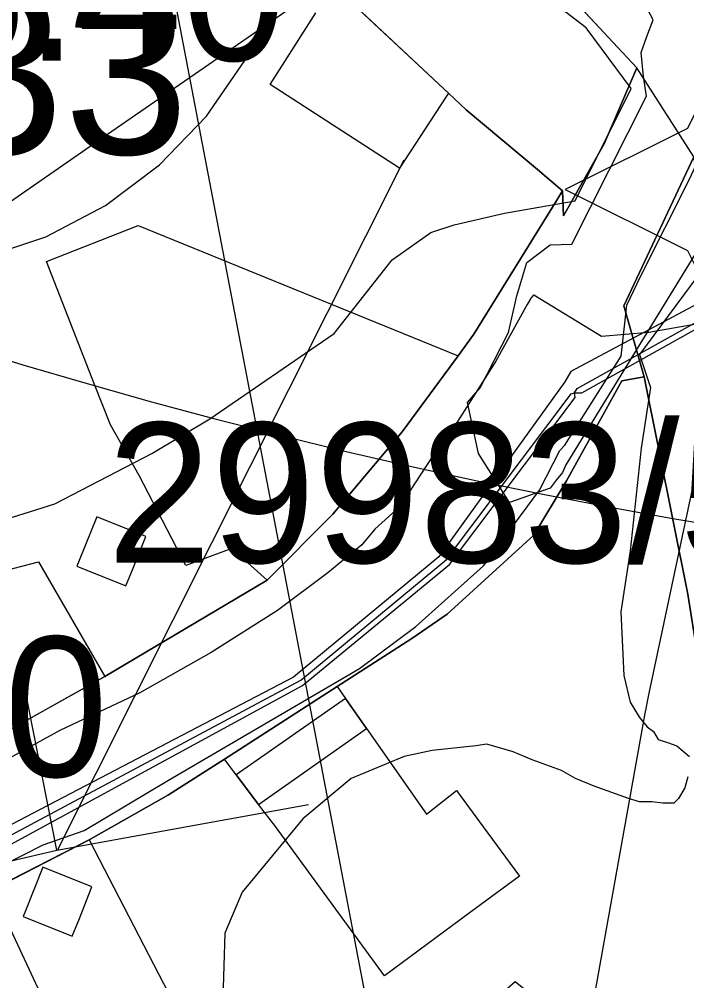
# Model space of a CAD drawing. Extents: x -690419 to -685080, y -987825 to -981190.
# Drawn here: x -686872.9 to -686825.2, y -985791.3 to -985722.6 of the extents above; entities that cross this region are included whole.
import ezdxf

# ---------------------------------------------------------------- set-up
doc = ezdxf.new("R2010")
doc.units = 0
for name, color, linetype in [('_DOPLNĚK BUDOVY', 7, 'Continuous'), ('Archeologická naleziště (S)', 7, 'Continuous'), ('BPEJ I-II ochrana', 7, 'Continuous'), ('Docházková izochrona BUS (S)', 7, 'Continuous'), ('Docházková izochrona VLAK (S)', 7, 'Continuous'), ('Elektro VN trafostanice (S) - popis', 7, 'Continuous'), ('Implicitní', 7, 'Continuous'), ('Intravilan (S)', 7, 'Continuous'), ('Kanalizace stoka bez rozlišení (S)', 7, 'Continuous'), ('Nemovitá kulturní památka (S)', 7, 'Continuous'), ('Nemovité kulturní památky (S) - popis', 7, 'Continuous'), ('OP elektro VN (S)', 7, 'Continuous'), ('OP silnic (S)', 7, 'Continuous'), ('Plochy smíšené obytné městské SM (S)', 7, 'Continuous'), ('Plochy veřejná prostranství všeobecná PU (S)', 7, 'Continuous'), ('Plochy vodní a vodnich toku WT (S)', 7, 'Continuous'), ('Plynovod STL (S)', 7, 'Continuous'), ('Regulační bloky STABILIZOVANÉ (S)', 7, 'Continuous'), ('Regulační bloky STABILIZOVANÉ (S) TIS', 7, 'Continuous'), ('Regulační kódy STABILIZOVANÉ (S)', 7, 'Continuous'), ('Spoje - komunikační vedení bez rozlišení provozovanál (S)', 7, 'Continuous'), ('Vodovodní řady (S)', 7, 'Continuous'), ('Záplavové území aktivní zóna (S)', 7, 'Continuous'), ('Záplavové území Q100 (S)', 7, 'Continuous')]:
    doc.layers.add(name, color=color, linetype=linetype)

# ---------------------------------------------------------------- blocks, each defined once
blk = doc.blocks.new('_DOMIN S')
at = {"layer": 'Implicitní'}
blk.add_lwpolyline([(0, 0), (-5, -10), (-15, -15), (-5, -20), (0, -30), (5, -20), (15, -15), (5, -10)], close=True, dxfattribs=at)

msp = doc.modelspace()

# ---------------------------------------------------------------- linework, layer by layer
at = {"layer": '_DOPLNĚK BUDOVY'}
for p, q in [((-686849.64, -985771.15), (-686857.43, -985776.62)), ((-686848.13, -985773.3), (-686849.64, -985771.15)), ((-686855.85, -985778.73), (-686848.13, -985773.3)), ((-686857.43, -985776.62), (-686855.85, -985778.73))]:
    msp.add_line(p, q, dxfattribs=at)
for points in [[(-686863.905, -985759.571), (-686867.405, -985758.171), (-686868.655, -985761.301), (-686868.815, -985761.691), (-686865.315, -985763.111), (-686864.805, -985761.841)], [(-686867.744, -985784.608), (-686871.244, -985783.208), (-686872.494, -985786.338), (-686872.654, -985786.728), (-686869.154, -985788.148), (-686868.644, -985786.878)]]:
    msp.add_lwpolyline(points, close=True, dxfattribs=at)
at = {"layer": 'Archeologická naleziště (S)'}
msp.add_lwpolyline([(-686825.312, -985912.25), (-687367.5, -985815.688), (-687507.688, -985728), (-687590.688, -985506.312), (-687633.938, -985128.25), (-687432.875, -985052.125), (-686833.625, -985175.75), (-686898.312, -985530.562)], close=True, dxfattribs=at)
at = {"layer": 'BPEJ I-II ochrana'}
for p, q in [((-686850.79, -985719.92), (-686866.7, -985730.91)), ((-686855.01, -985727.27), (-686851.74, -985722.17)), ((-686845.76, -985733.26), (-686855.01, -985727.27)), ((-686842.45, -985728.18), (-686845.76, -985733.26)), ((-686842.27, -985727.9), (-686842.45, -985728.18)), ((-686841, -985729.08), (-686842.27, -985727.9)), ((-686835.92, -985733.35), (-686841, -985729.08)), ((-686866.7, -985730.91), (-686877.52, -985738.38)), ((-686834.12, -985734.87), (-686835.92, -985733.35)), ((-686834.54, -985735.55), (-686834.12, -985734.87)), ((-686840.46, -985745.13), (-686834.54, -985735.55)), ((-686871, -985739.94), (-686864.45, -985737.36)), ((-686864.45, -985737.36), (-686841.58, -985746.66)), ((-686867.56, -985748.72), (-686871, -985739.94)), ((-686841.58, -985746.66), (-686840.46, -985745.13)), ((-686828.3, -985748.16), (-686829.89, -985748.46)), ((-686825.18, -985763.7), (-686828.3, -985748.16)), ((-686866.42, -985751.61), (-686867.56, -985748.72)), ((-686829.89, -985748.46), (-686833.84, -985755.6)), ((-686864.37, -985755.23), (-686866.42, -985751.61)), ((-686861.03, -985761.66), (-686864.37, -985755.23)), ((-686833.84, -985755.6), (-686836.17, -985759.48)), ((-686836.17, -985759.48), (-686842.36, -985765.12)), ((-686857.74, -985760.44), (-686861.03, -985761.66)), ((-686855.23, -985762.71), (-686857.74, -985760.44)), ((-686875.36, -985762.37), (-686871.56, -985761.38)), ((-686871.56, -985761.38), (-686866.82, -985769.59)), ((-686866.82, -985769.59), (-686855.23, -985762.71)), ((-686842.36, -985765.12), (-686844.88, -985766.87)), ((-686844.88, -985766.87), (-686850.23, -985770.31)), ((-686850.23, -985770.31), (-686849.64, -985771.15)), ((-686849.64, -985771.15), (-686848.13, -985773.3)), ((-686848.13, -985773.3), (-686843.84, -985779.41)), ((-686858.28, -985775.48), (-686862.28, -985778.05)), ((-686857.43, -985776.62), (-686858.28, -985775.48)), ((-686855.85, -985778.73), (-686857.43, -985776.62)), ((-686843.84, -985779.41), (-686841.7, -985777.74)), ((-686841.7, -985777.74), (-686839.79, -985780.32)), ((-686862.28, -985778.05), (-686867.94, -985781.25)), ((-686854.62, -985780.3), (-686855.85, -985778.73)), ((-686846.85, -985790.97), (-686854.62, -985780.3)), ((-686839.79, -985780.32), (-686837.19, -985783.85)), ((-686867.94, -985781.25), (-686855.41, -985805.44)), ((-686837.19, -985783.85), (-686840.79, -985786.5)), ((-686862.17, -985811.93), (-686874.89, -985784.82)), ((-686840.79, -985786.5), (-686846.85, -985790.97))]:
    msp.add_line(p, q, dxfattribs=at)
at = {"layer": 'Docházková izochrona BUS (S)'}
msp.add_arc((-686757.693, -985364.182), 400, 205.7131, 25.07732, dxfattribs=at)
at = {"layer": 'Docházková izochrona VLAK (S)'}
msp.add_arc((-686398.38, -985456.116), 800, 77.865472, 344.113367, dxfattribs=at)
at = {"layer": 'Intravilan (S)'}
msp.add_lwpolyline([(-686861.55, -985856.71), (-686860.21, -985848.24), (-686860.34, -985846.05), (-686861.37, -985829.36), (-686862.17, -985811.93), (-686855.41, -985805.44), (-686845.35, -985798.62), (-686843.47, -985796.57), (-686837.51, -985791.37), (-686835, -985793.41), (-686822.7, -985796.33), (-686813.26, -985792.43), (-686815.04, -985787.65), (-686824.74, -985732.46), (-686828.82, -985726.09), (-686830.51, -985724.27), (-686839.71, -985714.39)], dxfattribs=at)
at = {"layer": 'Kanalizace stoka bez rozlišení (S)'}
for points in [[(-686833.27, -985749.32), (-686833.081, -985749.013), (-686806.232, -985734.05), (-686806.07, -985734.09)], [(-686833.27, -985749.32), (-686832.749, -985749.319), (-686806.049, -985734.378), (-686806.07, -985734.09)], [(-686875.19, -985782.2), (-686874.91, -985782.297), (-686852.7, -985770.23), (-686842.19, -985761.57), (-686833.227, -985749.648), (-686833.27, -985749.32)], [(-686875.19, -985782.2), (-686874.903, -985781.646), (-686852.825, -985769.835), (-686842.409, -985761.213), (-686833.499, -985749.374), (-686833.27, -985749.32)]]:
    msp.add_lwpolyline(points, dxfattribs=at)
at = {"layer": 'OP elektro VN (S)'}
msp.add_lwpolyline([(-686910.86, -985721.208), (-686908.791, -985725.57), (-686906.048, -985729.543), (-686902.704, -985733.025), (-686898.844, -985735.926), (-686894.569, -985738.169), (-686889.989, -985739.698), (-686885.224, -985740.473), (-686880.396, -985740.473), (-686875.631, -985739.698), (-686871.051, -985738.169), (-686866.776, -985735.926), (-686862.916, -985733.025), (-686859.572, -985729.543), (-686856.829, -985725.57), (-686854.76, -985721.208)], dxfattribs=at)
at = {"layer": 'OP silnic (S)'}
msp.add_lwpolyline([(-686781.55, -985489.239), (-686787.705, -985535.37), (-686810.222, -985684.901), (-686810.686, -985687.449), (-686814.524, -985705.998), (-686819.497, -985730.948), (-686827.951, -985770.781), (-686828.256, -985772.343), (-686835.809, -985814.498), (-686836.35, -985818.397), (-686841.62, -985871.707), (-686841.854, -985875.653), (-686842.733, -985920.795), (-686842.665, -985924.534), (-686840.733, -985959.4), (-686840.513, -985962.08), (-686836.385, -985999.757), (-686835.757, -986003.883), (-686826.096, -986053.416), (-686824.896, -986058.266), (-686803.995, -986127.649), (-686803.011, -986130.584), (-686770.449, -986218.549), (-686752.956, -986267.716)], dxfattribs=at)
at = {"layer": 'Plochy smíšené obytné městské SM (S)'}
for points in [[(-686850.79, -985719.92), (-686842.27, -985727.9), (-686841, -985729.08), (-686835.92, -985733.35), (-686834.12, -985734.87), (-686834.54, -985735.55), (-686840.46, -985745.13), (-686841.58, -985746.66), (-686845.58, -985752.11), (-686850.53, -985757.99), (-686855.23, -985762.71), (-686866.82, -985769.59), (-686878.48, -985776.1)], [(-686874.89, -985784.82), (-686867.94, -985781.25), (-686862.28, -985778.05), (-686858.28, -985775.48), (-686850.23, -985770.31), (-686844.88, -985766.87), (-686842.36, -985765.12), (-686836.17, -985759.48), (-686833.84, -985755.6), (-686829.89, -985748.46), (-686828.3, -985748.16), (-686825.18, -985763.7), (-686823.45, -985774.56), (-686822.7, -985796.33), (-686824.21, -985881.7)]]:
    msp.add_lwpolyline(points, dxfattribs=at)
at = {"layer": 'Plochy veřejná prostranství všeobecná PU (S)'}
for p, q in [((-686830.51, -985724.27), (-686839.71, -985714.39)), ((-686828.82, -985726.09), (-686830.51, -985724.27)), ((-686831.14, -985731.51), (-686828.82, -985726.09)), ((-686834.05, -985736.66), (-686831.14, -985731.51)), ((-686824.74, -985732.46), (-686829.74, -985743.09)), ((-686834.54, -985735.55), (-686834.12, -985734.87)), ((-686834.12, -985734.87), (-686834.05, -985736.66)), ((-686840.46, -985745.13), (-686834.54, -985735.55)), ((-686829.74, -985743.09), (-686828.3, -985748.16)), ((-686841.58, -985746.66), (-686840.46, -985745.13)), ((-686845.58, -985752.11), (-686841.58, -985746.66)), ((-686828.3, -985748.16), (-686829.89, -985748.46)), ((-686829.89, -985748.46), (-686833.84, -985755.6)), ((-686850.53, -985757.99), (-686845.58, -985752.11)), ((-686833.84, -985755.6), (-686836.17, -985759.48)), ((-686855.23, -985762.71), (-686850.53, -985757.99)), ((-686836.17, -985759.48), (-686842.36, -985765.12)), ((-686866.82, -985769.59), (-686855.23, -985762.71)), ((-686842.36, -985765.12), (-686844.88, -985766.87)), ((-686844.88, -985766.87), (-686850.23, -985770.31)), ((-686878.48, -985776.1), (-686866.82, -985769.59)), ((-686850.23, -985770.31), (-686858.28, -985775.48)), ((-686858.28, -985775.48), (-686862.28, -985778.05)), ((-686862.28, -985778.05), (-686867.94, -985781.25)), ((-686867.94, -985781.25), (-686874.89, -985784.82))]:
    msp.add_line(p, q, dxfattribs=at)
at = {"layer": 'Plochy vodní a vodnich toku WT (S)'}
msp.add_lwpolyline([(-686834.12, -985734.87), (-686835.92, -985733.35), (-686841, -985729.08), (-686842.27, -985727.9), (-686850.79, -985719.92), (-686895.04, -985702.44), (-686925.33, -985685.88), (-686925.63, -985685.61), (-686918.68, -985677.23), (-686917.05, -985678.64), (-686901.1, -985688.22), (-686889.09, -985694.37), (-686884.97, -985696.15), (-686877.2, -985702.3), (-686839.71, -985714.39), (-686830.51, -985724.27), (-686828.82, -985726.09), (-686831.14, -985731.51), (-686834.05, -985736.66)], close=True, dxfattribs=at)
msp.add_lwpolyline([(-686824.21, -985881.7), (-686822.7, -985796.33), (-686823.45, -985774.56), (-686825.18, -985763.7), (-686828.3, -985748.16), (-686829.74, -985743.09), (-686824.74, -985732.46), (-686815.04, -985787.65), (-686812.62, -985781.77), (-686806.83, -985757.35), (-686795.29, -985737.63), (-686778.46, -985728.27), (-686779.32, -985732.42), (-686792.79, -985742.03), (-686802.91, -985759.69), (-686808.77, -985784.58), (-686813.26, -985792.43), (-686815.76, -985842.91), (-686817.84, -985885.02)], dxfattribs=at)
at = {"layer": 'Plynovod STL (S)'}
for points in [[(-686836.43, -985742.64), (-686836.32, -985742.49), (-686836.18, -985742.31), (-686831.35, -985745.26), (-686827.96, -985744.99), (-686821.71, -985743.89), (-686819.41, -985742.19), (-686812.67, -985736.46), (-686805.82, -985731.48), (-686794.29, -985726.38), (-686784.7, -985721.64), (-686781.45, -985720.8), (-686773.51, -985719.25)], [(-686836.43, -985742.64), (-686836.644, -985743.012), (-686838.89, -985747.05), (-686842.41, -985752.6), (-686843.03, -985753.27), (-686845.77, -985757.45), (-686847.54, -985759.05), (-686848.46, -985760.18), (-686850.9, -985762.18), (-686854.49, -985764.86), (-686859.23, -985767.88), (-686864.33, -985770.75), (-686870.03, -985773.45), (-686877.1, -985777.31)]]:
    msp.add_lwpolyline(points, dxfattribs=at)
at = {"layer": 'Regulační bloky STABILIZOVANÉ (S)'}
for p, q in [((-686830.51, -985724.27), (-686839.71, -985714.39)), ((-686828.82, -985726.09), (-686830.51, -985724.27)), ((-686831.14, -985731.51), (-686828.82, -985726.09)), ((-686834.05, -985736.66), (-686831.14, -985731.51)), ((-686824.74, -985732.46), (-686829.74, -985743.09)), ((-686834.54, -985735.55), (-686834.12, -985734.87)), ((-686834.12, -985734.87), (-686834.05, -985736.66)), ((-686840.46, -985745.13), (-686834.54, -985735.55)), ((-686829.74, -985743.09), (-686828.3, -985748.16)), ((-686841.58, -985746.66), (-686840.46, -985745.13)), ((-686845.58, -985752.11), (-686841.58, -985746.66)), ((-686828.3, -985748.16), (-686829.89, -985748.46)), ((-686829.89, -985748.46), (-686833.84, -985755.6)), ((-686850.53, -985757.99), (-686845.58, -985752.11)), ((-686833.84, -985755.6), (-686836.17, -985759.48)), ((-686855.23, -985762.71), (-686850.53, -985757.99)), ((-686836.17, -985759.48), (-686842.36, -985765.12)), ((-686866.82, -985769.59), (-686855.23, -985762.71)), ((-686842.36, -985765.12), (-686844.88, -985766.87)), ((-686844.88, -985766.87), (-686850.23, -985770.31)), ((-686878.48, -985776.1), (-686866.82, -985769.59)), ((-686850.23, -985770.31), (-686858.28, -985775.48)), ((-686858.28, -985775.48), (-686862.28, -985778.05)), ((-686862.28, -985778.05), (-686867.94, -985781.25)), ((-686867.94, -985781.25), (-686874.89, -985784.82))]:
    msp.add_line(p, q, dxfattribs=at)
msp.add_lwpolyline([(-686834.12, -985734.87), (-686835.92, -985733.35), (-686841, -985729.08), (-686842.27, -985727.9), (-686850.79, -985719.92), (-686895.04, -985702.44), (-686925.33, -985685.88), (-686925.63, -985685.61), (-686918.68, -985677.23), (-686917.05, -985678.64), (-686901.1, -985688.22), (-686889.09, -985694.37), (-686884.97, -985696.15), (-686877.2, -985702.3), (-686839.71, -985714.39), (-686830.51, -985724.27), (-686828.82, -985726.09), (-686831.14, -985731.51), (-686834.05, -985736.66)], close=True, dxfattribs=at)
for points in [[(-686850.79, -985719.92), (-686842.27, -985727.9), (-686841, -985729.08), (-686835.92, -985733.35), (-686834.12, -985734.87), (-686834.54, -985735.55), (-686840.46, -985745.13), (-686841.58, -985746.66), (-686845.58, -985752.11), (-686850.53, -985757.99), (-686855.23, -985762.71), (-686866.82, -985769.59), (-686878.48, -985776.1)], [(-686824.21, -985881.7), (-686822.7, -985796.33), (-686823.45, -985774.56), (-686825.18, -985763.7), (-686828.3, -985748.16), (-686829.74, -985743.09), (-686824.74, -985732.46), (-686815.04, -985787.65), (-686812.62, -985781.77), (-686806.83, -985757.35), (-686795.29, -985737.63), (-686778.46, -985728.27), (-686779.32, -985732.42), (-686792.79, -985742.03), (-686802.91, -985759.69), (-686808.77, -985784.58), (-686813.26, -985792.43), (-686815.76, -985842.91), (-686817.84, -985885.02)], [(-686874.89, -985784.82), (-686867.94, -985781.25), (-686862.28, -985778.05), (-686858.28, -985775.48), (-686850.23, -985770.31), (-686844.88, -985766.87), (-686842.36, -985765.12), (-686836.17, -985759.48), (-686833.84, -985755.6), (-686829.89, -985748.46), (-686828.3, -985748.16), (-686825.18, -985763.7), (-686823.45, -985774.56), (-686822.7, -985796.33), (-686824.21, -985881.7)]]:
    msp.add_lwpolyline(points, dxfattribs=at)
at = {"layer": 'Regulační bloky STABILIZOVANÉ (S) TIS'}
for p, q in [((-686850.79, -985719.92), (-686842.27, -985727.9)), ((-686828.82, -985726.09), (-686830.51, -985724.27)), ((-686831.14, -985731.51), (-686828.82, -985726.09)), ((-686834.05, -985736.66), (-686831.14, -985731.51)), ((-686824.74, -985732.46), (-686829.74, -985743.09)), ((-686835.92, -985733.35), (-686834.12, -985734.87)), ((-686834.12, -985734.87), (-686834.05, -985736.66)), ((-686829.74, -985743.09), (-686828.3, -985748.16)), ((-686828.3, -985748.16), (-686825.18, -985763.7))]:
    msp.add_line(p, q, dxfattribs=at)
for points in [[(-686830.51, -985724.27), (-686839.71, -985714.39), (-686877.2, -985702.3), (-686884.97, -985696.15)], [(-686842.27, -985727.9), (-686841, -985729.08), (-686835.92, -985733.35)]]:
    msp.add_lwpolyline(points, dxfattribs=at)
at = {"layer": 'Spoje - komunikační vedení bez rozlišení provozovanál (S)'}
for points in [[(-686833.95, -985753.06), (-686829.93, -985746.7), (-686829.54, -985743.04), (-686828.56, -985741.01), (-686825.05, -985734.05), (-686824.16, -985732.13), (-686821.7, -985728.56), (-686819.71, -985726.67), (-686817.31, -985725.09), (-686807.67, -985723.26), (-686797.92, -985722.9), (-686786.28, -985722.17), (-686774.67, -985719.78), (-686743.59, -985714.17), (-686727.6, -985710.17), (-686718.19, -985708.75)], [(-686870.191, -985781.937), (-686845.448, -985732.676)], [(-686834.32, -985753.44), (-686833.95, -985753.06)], [(-686835.76, -985756.26), (-686834.32, -985753.44)], [(-686896.83, -985794.63), (-686871.23, -985781.62), (-686868.3, -985780.6), (-686862.27, -985777), (-686848.62, -985769.02), (-686844.61, -985766.01), (-686839.77, -985761.68), (-686835.76, -985756.26)], [(-686870.26, -985781.99), (-686872.578, -985770.15)], [(-686870.26, -985781.99), (-686852.275, -985778.736)], [(-686902.9, -985789.62), (-686870.26, -985781.99)]]:
    msp.add_lwpolyline(points, dxfattribs=at)
at = {"layer": 'Vodovodní řady (S)'}
for points in [[(-686799.24, -985716.77), (-686798.58, -985730.09), (-686806.37, -985733.28), (-686833.54, -985747.79)], [(-686833.54, -985747.79), (-686833.95, -985748.52), (-686842.96, -985761.03), (-686853.34, -985769.63), (-686875.65, -985781.29), (-686879.09, -985782.46)]]:
    msp.add_lwpolyline(points, dxfattribs=at)
at = {"layer": 'Záplavové území aktivní zóna (S)'}
for points in [[(-686880.088, -985760.303), (-686870.393, -985757.255), (-686863.467, -985753.654), (-686859.312, -985751.161), (-686850.447, -985745.067), (-686846.292, -985739.803), (-686843.522, -985737.864), (-686841.86, -985737.31), (-686838.258, -985736.479), (-686833.223, -985735.59), (-686829.215, -985727.575), (-686832.444, -985723.233), (-686834.893, -985721.34)], [(-686823.43, -985739.579), (-686828.622, -985746.585), (-686827.843, -985748.923), (-686828.511, -985753.265), (-686829.29, -985760.612), (-686829.958, -985764.954), (-686829.735, -985769.519), (-686829.29, -985771.411), (-686828.622, -985772.524), (-686828.065, -985773.192), (-686827.62, -985773.526), (-686827.286, -985774.083), (-686826.618, -985774.306), (-686825.95, -985774.528), (-686825.06, -985775.308)], [(-686825.171, -985776.755), (-686825.394, -985777.534), (-686825.839, -985778.313), (-686826.173, -985778.647), (-686826.952, -985778.647), (-686827.732, -985778.536), (-686828.622, -985778.536), (-686829.401, -985778.313), (-686831.851, -985777.423), (-686833.187, -985776.866), (-686834.188, -985776.309), (-686836.304, -985775.53), (-686837.64, -985774.974), (-686839.532, -985774.417), (-686840.311, -985774.528), (-686843.429, -985774.862), (-686845.432, -985775.308), (-686849.218, -985776.866), (-686852.669, -985779.761), (-686857.01, -985784.993), (-686858.263, -985787.929), (-686858.397, -985792.605)]]:
    msp.add_lwpolyline(points, dxfattribs=at)
at = {"layer": 'Záplavové území Q100 (S)'}
msp.add_lwpolyline([(-686815, -985716.765), (-686817.974, -985725), (-686823.566, -985737.639), (-686833.891, -985754.464), (-686834.134, -985755), (-686834.567, -985755.565), (-686835, -985756.13), (-686837.91, -985757.161), (-686840.132, -985753.64), (-686840.904, -985750), (-686840, -985748.951), (-686837.994, -985745), (-686837.394, -985742.394), (-686836.669, -985740), (-686835, -985738.729), (-686833.449, -985738.688), (-686828.126, -985728.126), (-686828.33, -985726.706), (-686828.512, -985725), (-686828.09, -985723.849), (-686827.652, -985722.652), (-686829.057, -985720)], dxfattribs=at)

# ---------------------------------------------------------------- block references
at = {"layer": 'Nemovitá kulturní památka (S)', "xscale": 0.8727788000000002, "yscale": 0.8727788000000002}
msp.add_blockref('_DOMIN S', (-686820.832, -985721.689), dxfattribs=at)

# ---------------------------------------------------------------- texts
at = {"layer": 'Elektro VN trafostanice (S) - popis'}
msp.add_text('5333', height=12, dxfattribs=at).set_placement((-686896.526, -985732.254))
at = {"layer": 'Nemovité kulturní památky (S) - popis'}
msp.add_text('29983/5-4288', height=10, dxfattribs=at).set_placement((-686866.659, -985761.454))
at = {"layer": 'Regulační kódy STABILIZOVANÉ (S)'}
for s, p in [('SM.1.25.40', (-686922.282, -985725.568)), ('SM.1.35.40', (-686934.987, -985776.742))]:
    msp.add_text(s, height=10, dxfattribs=at).set_placement(p)

doc.saveas('drawing.dxf')
